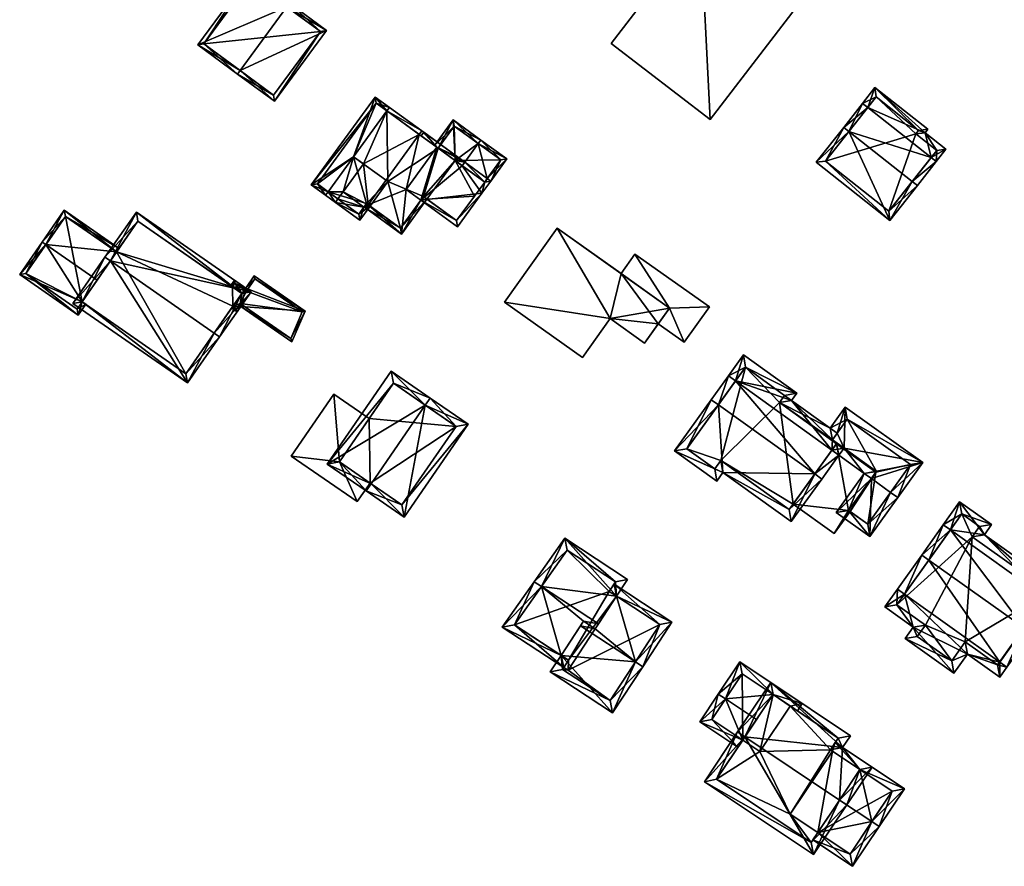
# Model space of a CAD drawing. Header units: inches. Extents: x 2685601 to 2690022, y 1235992 to 1239010.
# Tile 269 of 390: x 2689044 to 2689157, y 1237306 to 1237403. Entities that reach past the tile are written whole.
import ezdxf

# ---------------------------------------------------------------- set-up
doc = ezdxf.new("R2010")
doc.units = ezdxf.units.IN
doc.header["$MEASUREMENT"] = 0
doc.layers.add('Gebaeude Einzelhaus', color=10, linetype='Continuous')

msp = doc.modelspace()

# ---------------------------------------------------------------- meshes
at = {"layer": 'Gebaeude Einzelhaus'}
mesh = msp.add_polyface(dxfattribs=at)
corners = [(2689123.219, 1237391.219, 450.597), (2689122.115, 1237413.254, 450.597), (2689111.88, 1237399.93, 450.597), (2689133.455, 1237404.543, 450.597), (2689111.88, 1237399.93, 438.66), (2689122.115, 1237413.254, 438.66), (2689123.219, 1237391.219, 438.66), (2689133.455, 1237404.543, 438.66)]
mesh.append_faces([[corners[k] for k in face] for face in [(3, 1, 0), (0, 1, 2)]], dxfattribs={"color": 13})
mesh.append_faces([[corners[k] for k in face] for face in [(6, 5, 7), (6, 4, 5), (1, 3, 5), (5, 3, 7), (3, 0, 7), (7, 0, 6), (0, 2, 6), (6, 2, 4), (2, 1, 4), (4, 1, 5)]], dxfattribs={"color": 41})
mesh = msp.add_polyface(dxfattribs=at)
corners = [(2689074.751, 1237404.122, 448.503), (2689070.495, 1237407.866, 445.47), (2689064.538, 1237399.753, 445.47), (2689075.046, 1237404.524, 448.503), (2689069.386, 1237396.813, 448.503), (2689069.09, 1237396.41, 448.503), (2689073.328, 1237393.299, 445.47), (2689079.284, 1237401.413, 445.47), (2689065.236, 1237399.86, 445.738), (2689070.603, 1237407.168, 445.739), (2689073.22, 1237393.998, 445.759), (2689078.585, 1237401.305, 445.758), (2689078.585, 1237401.305, 436.572), (2689070.603, 1237407.168, 436.572), (2689065.236, 1237399.86, 436.572), (2689073.22, 1237393.998, 436.572)]
mesh.append_faces([[corners[k] for k in face] for face in [(0, 9, 3), (11, 0, 3), (7, 11, 3), (6, 10, 11), (6, 11, 7), (4, 10, 5), (8, 4, 5), (5, 10, 6), (2, 8, 5), (9, 8, 1), (3, 9, 1), (1, 8, 2), (4, 7, 0), (0, 7, 3), (5, 6, 4), (4, 6, 7), (0, 2, 4), (4, 2, 5), (3, 1, 0), (0, 1, 2)]], dxfattribs={"color": 13})
mesh.append_faces([[corners[k] for k in face] for face in [(12, 15, 14), (12, 14, 13), (11, 15, 12), (10, 15, 11), (14, 15, 4), (4, 15, 10), (8, 14, 4), (13, 14, 8), (9, 13, 8), (12, 13, 0), (0, 13, 9), (11, 12, 0)]], dxfattribs={"color": 41})
mesh = msp.add_polyface(dxfattribs=at)
corners = [(2689146.374, 1237384.119, 452.612), (2689143.813, 1237379.656, 448.06), (2689146.963, 1237383.655, 452.612), (2689139.105, 1237389.845, 452.612), (2689135.365, 1237386.31, 448.06), (2689138.515, 1237390.309, 452.612), (2689140.673, 1237393.049, 449.34), (2689148.531, 1237386.859, 449.34), (2689141.263, 1237392.585, 449.34), (2689149.12, 1237386.395, 449.34), (2689150.228, 1237387.8, 448.345), (2689147.835, 1237389.685, 448.345), (2689142.098, 1237394.858, 448.06), (2689148.153, 1237390.088, 448.06), (2689136.419, 1237386.435, 448.731), (2689143.688, 1237380.71, 448.731), (2689149.174, 1237387.675, 448.762), (2689147.099, 1237389.963, 448.477), (2689146.781, 1237389.56, 448.762), (2689142.223, 1237393.804, 448.477), (2689143.688, 1237380.71, 440.2), (2689149.174, 1237387.675, 440.2), (2689146.781, 1237389.56, 440.2), (2689147.099, 1237389.963, 440.2), (2689142.223, 1237393.804, 440.2), (2689136.419, 1237386.435, 440.2)]
mesh.append_faces([[corners[k] for k in face] for face in [(3, 14, 5), (8, 3, 5), (19, 8, 6), (6, 8, 5), (17, 19, 12), (12, 19, 6), (13, 17, 12), (18, 17, 11), (16, 18, 11), (11, 17, 13), (10, 16, 11), (7, 16, 9), (0, 7, 9), (9, 16, 10), (2, 15, 0), (2, 0, 9), (14, 15, 1), (1, 15, 2), (5, 14, 4), (4, 14, 1), (8, 12, 6), (7, 11, 8), (8, 11, 12), (12, 11, 13), (9, 10, 7), (7, 10, 11), (7, 0, 9), (9, 0, 2), (6, 3, 8), (8, 3, 7), (7, 3, 0), (6, 5, 3), (4, 3, 5), (4, 1, 3), (3, 1, 0), (0, 1, 2)]], dxfattribs={"color": 13})
mesh.append_faces([[corners[k] for k in face] for face in [(23, 22, 24), (24, 22, 25), (25, 22, 20), (20, 22, 21), (15, 14, 20), (20, 14, 25), (8, 14, 3), (8, 25, 14), (8, 24, 25), (8, 19, 24), (19, 17, 24), (24, 17, 23), (17, 22, 23), (17, 18, 22), (18, 16, 22), (22, 16, 21), (7, 21, 16), (7, 20, 21), (7, 15, 20), (7, 0, 15)]], dxfattribs={"color": 41})
mesh = msp.add_polyface(dxfattribs=at)
corners = [(2689079.483, 1237382.933, 444.949), (2689080.31, 1237381.714, 446.065), (2689080.604, 1237382.118, 446.065), (2689079.189, 1237382.528, 444.949), (2689081.186, 1237382.92, 446.065), (2689082.395, 1237386.94, 444.949), (2689083.516, 1237386.125, 446.065), (2689083.577, 1237381.182, 445.11), (2689083.105, 1237379.683, 444.949), (2689084.274, 1237381.292, 444.949), (2689083.87, 1237381.586, 445.11), (2689082.995, 1237380.381, 445.11), (2689086.207, 1237392.185, 444.949), (2689084.071, 1237381.44, 448.645), (2689089.919, 1237389.488, 448.645), (2689083.577, 1237381.182, 448.445), (2689083.778, 1237381.036, 448.645), (2689090.213, 1237389.893, 448.645), (2689086.501, 1237392.59, 444.949), (2689090.092, 1237381.984, 445.315), (2689087.865, 1237378.068, 444.949), (2689090.791, 1237382.094, 444.949), (2689088.428, 1237383.193, 446.82), (2689090.386, 1237382.388, 445.315), (2689091.937, 1237388.022, 446.82), (2689094.3, 1237386.923, 444.949), (2689094.006, 1237386.518, 444.949), (2689083.87, 1237381.586, 448.445), (2689087.755, 1237378.766, 445.314), (2689077.551, 1237383.719, 444.238), (2689084.863, 1237393.78, 444.238), (2689078.25, 1237383.829, 444.414), (2689084.974, 1237393.081, 444.414), (2689090.092, 1237381.984, 445.928), (2689094.303, 1237378.924, 443.669), (2689097.095, 1237382.767, 443.669), (2689097.407, 1237384.048, 443.886), (2689098.105, 1237384.158, 443.669), (2689094.831, 1237385.919, 445.268), (2689097.7, 1237384.452, 443.886), (2689095.125, 1237386.323, 445.268), (2689090.416, 1237389.744, 447.793), (2689090.123, 1237389.34, 447.793), (2689094.193, 1237379.623, 443.886), (2689090.386, 1237382.388, 445.928), (2689082.995, 1237380.381, 436.939), (2689079.483, 1237382.933, 436.939), (2689083.87, 1237381.586, 436.939), (2689084.274, 1237381.292, 436.939), (2689082.395, 1237386.94, 436.939), (2689086.311, 1237384.095, 436.939), (2689092.067, 1237387.927, 443.873), (2689086.207, 1237392.185, 436.939), (2689092.067, 1237387.927, 436.939), (2689094.006, 1237386.518, 444.852), (2689087.755, 1237378.766, 436.939), (2689090.386, 1237382.388, 436.939), (2689090.791, 1237382.094, 436.939), (2689094.006, 1237386.518, 436.939), (2689084.974, 1237393.081, 436.939), (2689078.25, 1237383.829, 436.939), (2689094.193, 1237379.623, 436.939), (2689096.234, 1237382.433, 436.939), (2689097.406, 1237384.048, 436.939)]
mesh.append_faces([[corners[k] for k in face] for face in [(35, 36, 37), (37, 36, 39), (35, 43, 36), (43, 33, 44), (35, 34, 43), (43, 34, 33), (41, 24, 42), (41, 40, 24), (24, 40, 38), (33, 24, 22), (24, 41, 42), (24, 40, 41), (33, 38, 24), (24, 38, 40), (36, 37, 39), (33, 35, 38), (38, 35, 36), (36, 35, 37), (33, 34, 35), (32, 31, 29), (30, 32, 29), (18, 32, 30), (12, 32, 18), (29, 31, 3), (3, 31, 0), (30, 12, 18), (30, 5, 12), (30, 29, 5), (5, 29, 0), (0, 29, 3), (17, 24, 14), (17, 25, 24), (24, 25, 26), (21, 19, 23), (16, 28, 20), (20, 28, 21), (21, 28, 19), (16, 13, 28), (15, 13, 16), (15, 27, 13), (18, 17, 12), (12, 17, 14), (14, 24, 17), (17, 24, 25), (25, 24, 26), (13, 22, 14), (14, 22, 24), (19, 21, 23), (16, 20, 13), (13, 20, 22), (22, 20, 19), (19, 20, 21), (12, 17, 18), (12, 14, 17), (13, 15, 16), (13, 4, 15), (12, 6, 14), (14, 6, 13), (13, 6, 4), (12, 5, 6), (9, 7, 10), (1, 11, 8), (8, 11, 9), (9, 11, 7), (1, 2, 11), (3, 0, 1), (1, 0, 2), (1, 7, 2), (2, 7, 4), (7, 9, 10), (1, 8, 7), (7, 8, 9), (0, 4, 5), (5, 4, 6), (0, 2, 4), (3, 1, 0), (0, 1, 2)]], dxfattribs={"color": 13})
mesh.append_faces([[corners[k] for k in face] for face in [(62, 58, 63), (62, 57, 58), (62, 61, 57), (38, 26, 24), (38, 54, 26), (62, 43, 61), (62, 36, 43), (62, 63, 36), (43, 57, 61), (44, 21, 43), (43, 21, 57), (44, 23, 21), (33, 23, 44), (33, 19, 23), (33, 22, 19), (49, 59, 52), (46, 60, 49), (49, 60, 59), (0, 31, 46), (46, 31, 60), (31, 32, 60), (60, 32, 59), (32, 52, 59), (32, 12, 52), (53, 50, 52), (52, 50, 49), (50, 55, 48), (57, 56, 58), (58, 56, 53), (53, 56, 50), (50, 56, 55), (23, 56, 21), (21, 56, 57), (19, 56, 23), (19, 55, 56), (19, 28, 55), (27, 9, 13), (13, 9, 28), (28, 9, 55), (55, 9, 48), (27, 10, 9), (15, 10, 27), (15, 7, 10), (4, 7, 15), (51, 26, 54), (51, 24, 26), (51, 14, 24), (51, 12, 14), (53, 52, 51), (51, 52, 12), (48, 47, 50), (50, 47, 49), (49, 47, 46), (46, 47, 45), (10, 47, 9), (9, 47, 48), (7, 47, 10), (7, 45, 47), (7, 11, 45), (2, 0, 11), (11, 0, 45), (45, 0, 46)]], dxfattribs={"color": 41})
mesh = msp.add_polyface(dxfattribs=at)
corners = [(2689092.067, 1237387.927, 443.873), (2689093.796, 1237391.158, 443.669), (2689091.663, 1237388.221, 443.669), (2689094.006, 1237386.518, 444.852), (2689096.671, 1237388.45, 445.268), (2689096.965, 1237388.855, 445.268), (2689095.125, 1237386.323, 445.268), (2689094.831, 1237385.919, 445.268), (2689097.407, 1237384.048, 443.886), (2689097.7, 1237384.452, 443.886), (2689099.945, 1237386.69, 443.669), (2689098.105, 1237384.158, 443.669), (2689093.906, 1237390.459, 443.873), (2689099.246, 1237386.58, 443.886), (2689099.246, 1237386.58, 436.939), (2689093.906, 1237390.459, 436.939), (2689092.067, 1237387.927, 436.939), (2689097.406, 1237384.048, 436.939), (2689094.006, 1237386.518, 436.939)]
mesh.append_faces([[corners[k] for k in face] for face in [(13, 11, 9), (13, 10, 11), (4, 5, 13), (13, 5, 10), (5, 12, 1), (1, 12, 2), (2, 12, 0), (5, 4, 12), (4, 10, 5), (6, 9, 4), (4, 9, 10), (10, 9, 11), (7, 8, 6), (6, 8, 9), (4, 3, 6), (6, 3, 7), (5, 1, 4), (4, 1, 3), (3, 1, 0), (0, 1, 2)]], dxfattribs={"color": 13})
mesh.append_faces([[corners[k] for k in face] for face in [(15, 18, 16), (15, 14, 18), (18, 14, 17), (14, 9, 17), (17, 9, 8), (14, 13, 9), (15, 16, 12), (12, 16, 0), (12, 14, 15), (4, 13, 12), (12, 13, 14)]], dxfattribs={"color": 41})
mesh = msp.add_polyface(dxfattribs=at)
corners = [(2689047.143, 1237376.888, 443.69), (2689046.731, 1237377.174, 443.69), (2689044.153, 1237373.46, 441.984), (2689051.294, 1237370.338, 442.554), (2689050.861, 1237368.799, 441.984), (2689051.313, 1237370.325, 442.554), (2689051.723, 1237370.04, 442.554), (2689053.011, 1237372.81, 443.69), (2689055.254, 1237376.039, 442.344), (2689055.539, 1237376.448, 442.174), (2689049.259, 1237380.81, 442.174), (2689044.849, 1237373.585, 442.173), (2689050.736, 1237369.495, 442.173), (2689049.384, 1237380.114, 442.345), (2689050.736, 1237369.495, 434.011), (2689051.313, 1237370.325, 434.011), (2689049.384, 1237380.114, 434.011), (2689055.254, 1237376.038, 434.011), (2689044.849, 1237373.585, 434.011), (2689051.294, 1237370.338, 434.011)]
mesh.append_faces([[corners[k] for k in face] for face in [(13, 9, 8), (13, 10, 9), (13, 1, 10), (13, 0, 1), (4, 12, 6), (6, 12, 5), (0, 11, 1), (1, 11, 2), (2, 11, 4), (4, 11, 12), (8, 0, 7), (8, 10, 0), (0, 10, 1), (8, 9, 10), (0, 3, 7), (3, 4, 5), (5, 4, 6), (0, 2, 3), (3, 2, 4), (0, 1, 2)]], dxfattribs={"color": 13})
mesh.append_faces([[corners[k] for k in face] for face in [(17, 19, 16), (16, 19, 18), (18, 19, 14), (14, 19, 15), (12, 11, 14), (14, 11, 18), (0, 18, 11), (0, 16, 18), (0, 13, 16), (16, 8, 17), (16, 13, 8), (12, 15, 5), (12, 14, 15)]], dxfattribs={"color": 41})
mesh = msp.add_polyface(dxfattribs=at)
corners = [(2689054.534, 1237375.001, 447.198), (2689057.513, 1237380.603, 444.829), (2689053.918, 1237375.429, 447.198), (2689070.643, 1237371.48, 444.829), (2689066.432, 1237366.734, 447.198), (2689067.048, 1237366.306, 447.198), (2689050.25, 1237370.15, 444.829), (2689063.38, 1237361.028, 444.829), (2689057.7, 1237379.559, 445.111), (2689069.599, 1237371.293, 445.111), (2689051.294, 1237370.338, 445.106), (2689063.193, 1237362.071, 445.105), (2689068.52, 1237372.043, 442.086), (2689057.7, 1237379.559, 434.011), (2689069.599, 1237371.293, 442.086), (2689068.52, 1237372.043, 434.011), (2689055.254, 1237376.039, 442.344), (2689053.011, 1237372.81, 443.69), (2689055.254, 1237376.038, 434.011), (2689051.294, 1237370.338, 442.554), (2689051.313, 1237370.325, 442.554), (2689063.193, 1237362.071, 434.011), (2689051.313, 1237370.325, 434.011), (2689068.574, 1237369.817, 442.705), (2689068.574, 1237369.817, 434.011), (2689069.599, 1237371.293, 434.011), (2689051.294, 1237370.338, 434.011)]
mesh.append_faces([[corners[k] for k in face] for face in [(11, 4, 5), (5, 4, 9), (5, 9, 3), (10, 11, 7), (7, 11, 5), (6, 10, 7), (0, 10, 2), (8, 0, 2), (2, 10, 6), (9, 8, 1), (3, 9, 1), (1, 8, 2), (0, 7, 4), (4, 7, 5), (2, 6, 0), (0, 6, 7), (3, 4, 5), (3, 0, 4), (3, 1, 0), (0, 1, 2)]], dxfattribs={"color": 13})
mesh.append_faces([[corners[k] for k in face] for face in [(15, 18, 13), (18, 22, 26), (18, 21, 22), (15, 24, 18), (18, 24, 21), (15, 25, 24), (9, 23, 14), (23, 21, 24), (23, 11, 21), (9, 4, 23), (23, 4, 11), (21, 20, 22), (20, 10, 19), (21, 11, 20), (20, 11, 10), (10, 17, 19), (16, 13, 18), (16, 8, 13), (10, 0, 17), (17, 0, 16), (16, 0, 8), (13, 12, 15), (12, 9, 14), (13, 8, 12), (12, 8, 9)]], dxfattribs={"color": 41})
mesh = msp.add_polyface(dxfattribs=at)
corners = [(2689111.755, 1237368.406, 447.917), (2689099.688, 1237370.281, 447.917), (2689108.594, 1237363.955, 447.917), (2689105.705, 1237378.755, 447.917), (2689118.576, 1237369.614, 447.917), (2689115.719, 1237365.591, 447.917), (2689118.576, 1237369.614, 445.074), (2689120.256, 1237365.688, 445.074), (2689123.131, 1237369.736, 445.074), (2689117.286, 1237367.798, 445.074), (2689114.614, 1237375.785, 445.074), (2689113.029, 1237373.554, 445.074), (2689099.688, 1237370.281, 438.329), (2689105.705, 1237378.755, 438.329), (2689108.594, 1237363.955, 438.329), (2689111.755, 1237368.406, 438.329), (2689115.719, 1237365.591, 438.329), (2689117.286, 1237367.798, 438.329), (2689113.029, 1237373.554, 438.329), (2689118.576, 1237369.614, 438.329), (2689123.131, 1237369.736, 438.329), (2689120.256, 1237365.688, 438.329), (2689114.614, 1237375.785, 438.329)]
mesh.append_faces([[corners[k] for k in face] for face in [(6, 10, 11), (6, 8, 10), (9, 7, 6), (6, 7, 8), (3, 0, 4), (4, 0, 5), (3, 1, 0), (0, 1, 2)]], dxfattribs={"color": 13})
mesh.append_faces([[corners[k] for k in face] for face in [(21, 19, 20), (20, 19, 22), (22, 19, 18), (21, 17, 19), (7, 9, 21), (21, 9, 17), (11, 10, 18), (18, 10, 22), (10, 8, 22), (22, 8, 20), (8, 7, 20), (20, 7, 21), (15, 17, 16), (15, 18, 17), (17, 18, 19), (15, 13, 18), (15, 12, 13), (15, 14, 12), (13, 11, 18), (11, 4, 6), (13, 3, 11), (11, 3, 4), (4, 9, 6), (9, 16, 17), (4, 5, 9), (9, 5, 16), (5, 0, 16), (16, 0, 15), (0, 2, 15), (15, 2, 14), (2, 1, 14), (14, 1, 12), (1, 3, 12), (12, 3, 13)]], dxfattribs={"color": 41})
mesh = msp.add_polyface(dxfattribs=at)
corners = [(2689076.83, 1237369.249, 441.243), (2689069.464, 1237369.784, 442.539), (2689075.305, 1237365.725, 442.539), (2689070.05, 1237371.891, 441.828), (2689069.599, 1237371.293, 442.086), (2689068.574, 1237369.817, 442.705), (2689069.048, 1237369.184, 442.791), (2689071.019, 1237373.286, 441.243), (2689068.52, 1237372.043, 442.086), (2689068.743, 1237372.8, 441.828), (2689068.316, 1237372.185, 442.086), (2689068.432, 1237369.612, 442.791), (2689071.081, 1237372.939, 441.329), (2689070.113, 1237371.544, 441.914), (2689068.805, 1237372.453, 441.914), (2689075.196, 1237366.105, 442.453), (2689076.519, 1237369.16, 441.329), (2689068.985, 1237369.531, 442.705), (2689069.401, 1237370.131, 442.453), (2689070.113, 1237371.544, 434.011), (2689071.081, 1237372.939, 434.011), (2689068.805, 1237372.453, 434.011), (2689068.52, 1237372.043, 434.011), (2689068.574, 1237369.817, 434.011), (2689068.985, 1237369.531, 434.011), (2689069.401, 1237370.131, 434.011), (2689075.196, 1237366.105, 434.011), (2689076.519, 1237369.16, 434.011), (2689069.599, 1237371.293, 434.011)]
mesh.append_faces([[corners[k] for k in face] for face in [(9, 14, 10), (10, 14, 8), (17, 11, 5), (17, 6, 11), (15, 1, 18), (18, 1, 17), (17, 1, 6), (15, 2, 1), (12, 0, 16), (16, 0, 15), (15, 0, 2), (12, 7, 0), (9, 3, 14), (14, 3, 13), (13, 3, 12), (12, 3, 7), (6, 5, 11), (8, 9, 10), (4, 3, 8), (8, 3, 9), (3, 0, 7), (6, 1, 5), (5, 1, 4), (4, 1, 3), (3, 1, 0), (0, 1, 2)]], dxfattribs={"color": 13})
mesh.append_faces([[corners[k] for k in face] for face in [(19, 28, 21), (21, 28, 22), (19, 25, 28), (28, 25, 23), (23, 25, 24), (19, 27, 25), (25, 27, 26), (19, 20, 27), (12, 16, 20), (20, 16, 27), (16, 26, 27), (16, 15, 26), (15, 18, 26), (26, 18, 25), (18, 24, 25), (18, 17, 24), (24, 17, 23), (23, 17, 5), (21, 22, 14), (14, 22, 8), (14, 13, 21), (21, 13, 19), (13, 12, 19), (19, 12, 20)]], dxfattribs={"color": 41})
mesh = msp.add_polyface(dxfattribs=at)
corners = [(2689137.164, 1237353.331, 447.49), (2689137.976, 1237352.748, 447.49), (2689138.559, 1237353.559, 447.104), (2689137.226, 1237354.516, 447.105), (2689136.95, 1237355.846, 446.75), (2689137.762, 1237355.262, 446.749), (2689132.544, 1237359.01, 446.749), (2689126.127, 1237361.257, 447.49), (2689133.144, 1237359.846, 446.353), (2689127.035, 1237364.234, 446.353), (2689125.315, 1237361.84, 447.49), (2689123.354, 1237359.109, 450.477), (2689124.166, 1237358.526, 450.477), (2689135.202, 1237350.6, 450.477), (2689136.015, 1237350.016, 450.477), (2689124.694, 1237350.759, 446.44), (2689119.16, 1237353.269, 445.642), (2689124, 1237349.794, 445.642), (2689132.514, 1237345.141, 446.44), (2689120.555, 1237353.498, 446.314), (2689123.771, 1237351.189, 446.313), (2689124.465, 1237352.154, 447.112), (2689132.285, 1237346.538, 447.113), (2689137.699, 1237354.076, 447.136), (2689131.149, 1237358.781, 447.135), (2689131.74, 1237359.605, 446.744), (2689127.264, 1237362.839, 446.738), (2689137.682, 1237354.052, 445.62), (2689137.699, 1237354.076, 439.93), (2689132.72, 1237347.144, 445.62), (2689132.285, 1237346.538, 439.93), (2689132.72, 1237347.144, 439.93), (2689137.682, 1237354.052, 439.93), (2689131.149, 1237358.781, 439.93), (2689131.74, 1237359.605, 439.93), (2689127.264, 1237362.839, 439.93), (2689120.555, 1237353.498, 439.93), (2689123.771, 1237351.189, 439.93), (2689124.465, 1237352.154, 439.93)]
mesh.append_faces([[corners[k] for k in face] for face in [(8, 26, 9), (9, 26, 10), (10, 26, 7), (6, 25, 8), (8, 25, 26), (4, 24, 6), (6, 24, 25), (23, 1, 0), (23, 2, 1), (5, 3, 4), (4, 3, 24), (24, 3, 23), (23, 3, 2), (14, 13, 1), (1, 13, 0), (15, 22, 18), (18, 22, 14), (14, 22, 13), (15, 21, 22), (16, 20, 17), (17, 20, 15), (15, 20, 21), (11, 19, 16), (16, 19, 20), (11, 12, 19), (10, 12, 11), (10, 7, 12), (13, 18, 14), (12, 15, 13), (13, 15, 18), (11, 16, 12), (12, 16, 15), (15, 16, 17), (7, 13, 0), (0, 13, 1), (1, 13, 14), (10, 12, 7), (7, 12, 13), (10, 11, 12), (7, 9, 10), (7, 8, 9), (0, 6, 7), (7, 6, 8), (0, 3, 6), (6, 3, 4), (4, 3, 5), (0, 2, 3), (0, 1, 2)]], dxfattribs={"color": 13})
mesh.append_faces([[corners[k] for k in face] for face in [(33, 35, 34), (33, 38, 35), (35, 38, 36), (36, 38, 37), (33, 31, 38), (38, 31, 30), (33, 32, 31), (33, 28, 32), (22, 21, 30), (30, 21, 38), (21, 20, 38), (38, 20, 37), (20, 36, 37), (20, 19, 36), (7, 19, 12), (7, 36, 19), (7, 35, 36), (7, 26, 35), (26, 34, 35), (26, 25, 34), (25, 33, 34), (25, 24, 33), (28, 24, 23), (28, 33, 24), (28, 27, 32), (29, 30, 31), (29, 22, 30), (29, 13, 22), (27, 0, 29), (29, 0, 13), (28, 23, 27), (27, 23, 0)]], dxfattribs={"color": 41})
mesh = msp.add_polyface(dxfattribs=at)
corners = [(2689090.602, 1237358.477, 447.968), (2689086.709, 1237362.378, 445.693), (2689079.369, 1237351.736, 445.693), (2689091.17, 1237359.3, 447.968), (2689084.397, 1237349.482, 447.968), (2689083.83, 1237348.659, 447.968), (2689095.518, 1237356.301, 445.693), (2689088.176, 1237345.66, 445.693), (2689086.964, 1237360.986, 446.113), (2689094.126, 1237356.046, 446.124), (2689080.76, 1237351.991, 446.113), (2689087.921, 1237347.051, 446.124), (2689094.126, 1237356.046, 436.182), (2689086.964, 1237360.986, 436.182), (2689084.187, 1237356.959, 443.523), (2689084.187, 1237356.959, 436.182), (2689080.76, 1237351.991, 443.523), (2689084.274, 1237349.567, 443.523), (2689087.921, 1237347.051, 436.181), (2689084.274, 1237349.567, 436.181), (2689080.76, 1237351.991, 436.181)]
mesh.append_faces([[corners[k] for k in face] for face in [(6, 11, 9), (7, 11, 6), (4, 11, 5), (10, 4, 5), (5, 11, 7), (8, 10, 2), (2, 10, 5), (1, 8, 2), (0, 8, 3), (9, 0, 3), (6, 9, 3), (3, 8, 1), (7, 4, 5), (7, 0, 4), (7, 6, 0), (0, 6, 3), (0, 2, 4), (4, 2, 5), (3, 1, 0), (0, 1, 2)]], dxfattribs={"color": 13})
mesh.append_faces([[corners[k] for k in face] for face in [(12, 15, 13), (12, 19, 15), (15, 19, 20), (12, 18, 19), (9, 11, 12), (12, 11, 18), (18, 17, 19), (17, 10, 16), (17, 4, 10), (18, 11, 17), (17, 11, 4), (10, 14, 16), (14, 13, 15), (10, 8, 14), (14, 8, 13), (8, 12, 13), (0, 9, 8), (8, 9, 12)]], dxfattribs={"color": 41})
mesh = msp.add_polyface(dxfattribs=at)
corners = [(2689080.76, 1237351.991, 443.523), (2689075.249, 1237352.644, 443.523), (2689082.803, 1237347.434, 443.523), (2689080.146, 1237359.746, 443.523), (2689084.274, 1237349.567, 443.523), (2689084.187, 1237356.959, 443.523), (2689075.249, 1237352.644, 436.181), (2689080.146, 1237359.746, 436.182), (2689082.803, 1237347.434, 436.181), (2689084.274, 1237349.567, 436.181), (2689084.187, 1237356.959, 436.182), (2689080.76, 1237351.991, 436.181)]
mesh.append_faces([[corners[k] for k in face] for face in [(3, 0, 5), (0, 2, 4), (3, 1, 0), (0, 1, 2)]], dxfattribs={"color": 13})
mesh.append_faces([[corners[k] for k in face] for face in [(7, 11, 6), (6, 11, 8), (8, 11, 9), (7, 10, 11), (7, 5, 10), (7, 3, 5), (8, 9, 2), (2, 9, 4), (2, 1, 8), (8, 1, 6), (1, 3, 6), (6, 3, 7)]], dxfattribs={"color": 41})
mesh = msp.add_polyface(dxfattribs=at)
corners = [(2689143.895, 1237348.496, 447.49), (2689141.504, 1237343.453, 445.642), (2689144.708, 1237347.913, 447.49), (2689141.686, 1237350.082, 447.49), (2689137.671, 1237346.205, 445.642), (2689140.874, 1237350.665, 447.49), (2689138.559, 1237353.559, 447.104), (2689137.976, 1237352.748, 447.49), (2689147.569, 1237351.898, 445.597), (2689138.694, 1237358.273, 445.598), (2689137.762, 1237355.262, 446.749), (2689136.95, 1237355.846, 446.75), (2689137.226, 1237354.516, 447.105), (2689139.066, 1237346.434, 445.978), (2689141.275, 1237344.848, 445.978), (2689146.174, 1237351.669, 445.983), (2689138.923, 1237356.878, 445.983), (2689142.269, 1237350.894, 447.104), (2689141.275, 1237344.848, 439.93), (2689146.174, 1237351.669, 439.93), (2689138.923, 1237356.878, 439.93), (2689137.226, 1237354.516, 439.93), (2689142.269, 1237350.894, 439.93), (2689142.205, 1237350.804, 445.641), (2689139.066, 1237346.434, 445.641), (2689142.205, 1237350.804, 439.93), (2689139.241, 1237346.308, 445.642), (2689139.241, 1237346.308, 439.93), (2689139.066, 1237346.434, 439.93)]
mesh.append_faces([[corners[k] for k in face] for face in [(6, 5, 7), (6, 17, 5), (5, 17, 3), (9, 16, 11), (11, 16, 10), (15, 2, 0), (9, 8, 16), (16, 8, 15), (15, 8, 2), (1, 14, 2), (2, 14, 0), (4, 13, 1), (1, 13, 14), (4, 5, 13), (13, 5, 3), (6, 10, 12), (6, 9, 10), (10, 9, 11), (6, 8, 9), (8, 0, 2), (8, 3, 0), (6, 5, 8), (8, 5, 3), (6, 7, 5), (4, 3, 5), (4, 1, 3), (3, 1, 0), (0, 1, 2)]], dxfattribs={"color": 13})
mesh.append_faces([[corners[k] for k in face] for face in [(19, 22, 20), (20, 22, 21), (19, 25, 22), (25, 27, 28), (19, 18, 25), (25, 18, 27), (18, 26, 27), (26, 13, 24), (18, 14, 26), (26, 14, 13), (23, 22, 25), (23, 17, 22), (13, 3, 24), (24, 3, 23), (23, 3, 17), (21, 6, 12), (21, 22, 6), (6, 22, 17), (20, 21, 16), (16, 21, 10), (10, 21, 12), (16, 15, 20), (20, 15, 19), (15, 0, 19), (19, 0, 18), (18, 0, 14)]], dxfattribs={"color": 41})
mesh = msp.add_polyface(dxfattribs=at)
corners = [(2689139.066, 1237346.434, 445.641), (2689137.682, 1237354.052, 445.62), (2689132.72, 1237347.144, 445.62), (2689142.205, 1237350.804, 445.641), (2689137.418, 1237343.77, 445.642), (2689139.241, 1237346.308, 445.642), (2689142.205, 1237350.804, 439.93), (2689137.682, 1237354.052, 439.93), (2689137.418, 1237343.77, 439.93), (2689132.72, 1237347.144, 439.93), (2689139.241, 1237346.308, 439.93), (2689139.066, 1237346.434, 439.93)]
mesh.append_faces([[corners[k] for k in face] for face in [(0, 4, 5), (0, 2, 4), (3, 1, 0), (0, 1, 2)]], dxfattribs={"color": 13})
mesh.append_faces([[corners[k] for k in face] for face in [(7, 11, 9), (9, 11, 8), (8, 11, 10), (7, 6, 11), (4, 10, 5), (4, 8, 10), (8, 2, 9), (8, 4, 2), (6, 1, 3), (6, 7, 1)]], dxfattribs={"color": 41})
mesh = msp.add_polyface(dxfattribs=at)
corners = [(2689149.915, 1237344.771, 447.3), (2689147.453, 1237341.311, 450.714), (2689148.267, 1237340.732, 450.714), (2689150.73, 1237344.191, 447.3), (2689159.169, 1237332.973, 450.714), (2689161.631, 1237336.431, 447.3), (2689159.984, 1237332.393, 450.714), (2689162.446, 1237335.851, 447.3), (2689163.491, 1237337.321, 446.457), (2689154.624, 1237343.633, 446.457), (2689151.795, 1237347.413, 445.783), (2689155.458, 1237344.805, 445.783), (2689144.666, 1237337.398, 447.3), (2689145.481, 1237336.818, 447.3), (2689156.383, 1237329.059, 447.3), (2689157.198, 1237328.479, 447.3), (2689143.228, 1237335.375, 446.437), (2689146.483, 1237333.058, 446.437), (2689151.126, 1237327.783, 445.878), (2689145.553, 1237331.75, 445.878), (2689152.681, 1237329.968, 446.812), (2689156.383, 1237327.334, 446.812), (2689162.098, 1237337.086, 446.924), (2689154.064, 1237344.57, 446.252), (2689153.23, 1237343.398, 446.924), (2689152.03, 1237346.018, 446.251), (2689144.621, 1237335.61, 446.784), (2689146.946, 1237331.985, 446.226), (2689147.876, 1237333.293, 446.785), (2689150.891, 1237329.178, 446.226), (2689156.148, 1237328.729, 447.159), (2689152.446, 1237331.363, 447.159), (2689156.148, 1237328.729, 440.49), (2689162.098, 1237337.086, 440.49), (2689153.23, 1237343.398, 440.49), (2689154.064, 1237344.57, 440.49), (2689152.03, 1237346.018, 440.49), (2689144.621, 1237335.61, 440.49), (2689147.876, 1237333.293, 440.49), (2689146.946, 1237331.985, 440.49), (2689150.891, 1237329.178, 440.49), (2689152.446, 1237331.363, 440.49)]
mesh.append_faces([[corners[k] for k in face] for face in [(6, 4, 5), (14, 4, 15), (30, 14, 15), (15, 4, 6), (21, 30, 15), (31, 30, 20), (29, 31, 20), (20, 30, 21), (18, 29, 20), (27, 29, 19), (19, 29, 18), (28, 27, 17), (26, 28, 17), (17, 27, 19), (16, 26, 17), (13, 26, 12), (12, 26, 16), (2, 13, 1), (3, 2, 1), (1, 13, 12), (25, 3, 0), (0, 3, 1), (10, 25, 0), (23, 25, 11), (11, 25, 10), (24, 23, 9), (22, 24, 9), (9, 23, 11), (8, 22, 9), (5, 22, 7), (6, 5, 7), (7, 22, 8), (14, 21, 15), (13, 20, 14), (14, 20, 21), (13, 17, 20), (20, 17, 18), (18, 17, 19), (12, 16, 13), (13, 16, 17), (4, 15, 6), (2, 14, 4), (4, 14, 15), (1, 13, 2), (2, 13, 14), (1, 12, 13), (3, 10, 0), (5, 9, 3), (3, 9, 10), (10, 9, 11), (5, 8, 9), (5, 7, 8), (5, 6, 7), (3, 4, 5), (5, 4, 6), (0, 2, 3), (3, 2, 4), (0, 1, 2)]], dxfattribs={"color": 13})
mesh.append_faces([[corners[k] for k in face] for face in [(41, 33, 32), (41, 34, 33), (34, 36, 35), (34, 37, 36), (39, 38, 40), (40, 38, 41), (41, 38, 34), (34, 38, 37), (30, 31, 32), (32, 31, 41), (31, 29, 41), (41, 29, 40), (29, 27, 40), (40, 27, 39), (27, 38, 39), (27, 28, 38), (28, 26, 38), (38, 26, 37), (3, 13, 2), (3, 37, 13), (13, 37, 26), (3, 36, 37), (3, 25, 36), (25, 35, 36), (25, 23, 35), (23, 34, 35), (23, 24, 34), (24, 22, 34), (34, 22, 33), (32, 14, 30), (22, 5, 33), (33, 5, 32), (32, 5, 14), (14, 5, 4)]], dxfattribs={"color": 41})
mesh = msp.add_polyface(dxfattribs=at)
corners = [(2689103.913, 1237337.698, 450.149), (2689106.571, 1237343.231, 447.02), (2689103.076, 1237338.246, 450.149), (2689112.505, 1237336.588, 448.206), (2689113.769, 1237338.518, 447.02), (2689110.435, 1237333.428, 450.149), (2689106.16, 1237329.823, 447.512), (2689099.424, 1237333.038, 447.02), (2689106.449, 1237328.439, 447.02), (2689106.996, 1237329.275, 447.512), (2689108.713, 1237333.721, 449.805), (2689110.052, 1237332.844, 449.805), (2689112.384, 1237338.229, 447.534), (2689111.669, 1237337.136, 448.206), (2689106.834, 1237341.864, 447.534), (2689100.835, 1237333.309, 447.512), (2689106.16, 1237329.823, 448.148), (2689104.916, 1237327.924, 447.02), (2689112.055, 1237323.249, 447.02), (2689114.668, 1237329.066, 450.149), (2689115.505, 1237328.518, 450.149), (2689108.366, 1237333.191, 450.149), (2689112.505, 1237336.588, 447.374), (2689118.851, 1237333.628, 446.83), (2689112.217, 1237337.973, 446.83), (2689111.669, 1237337.136, 447.373), (2689106.996, 1237329.275, 448.148), (2689106.301, 1237328.213, 447.517), (2689111.766, 1237324.634, 447.517), (2689117.466, 1237333.339, 447.374), (2689112.505, 1237336.588, 438.659), (2689111.669, 1237337.136, 438.659), (2689112.384, 1237338.229, 438.659), (2689106.834, 1237341.864, 438.659), (2689100.835, 1237333.309, 438.659), (2689106.996, 1237329.275, 438.659), (2689106.449, 1237328.439, 438.659), (2689106.953, 1237328.109, 438.659), (2689106.301, 1237328.213, 438.659), (2689111.766, 1237324.634, 438.659), (2689117.466, 1237333.339, 438.659)]
mesh.append_faces([[corners[k] for k in face] for face in [(24, 22, 25), (20, 29, 23), (23, 29, 24), (24, 29, 22), (20, 19, 29), (17, 28, 18), (18, 28, 20), (20, 28, 19), (16, 27, 17), (17, 27, 28), (16, 26, 27), (19, 11, 21), (21, 11, 10), (19, 22, 11), (22, 24, 25), (20, 23, 19), (19, 23, 22), (22, 23, 24), (16, 19, 21), (16, 18, 19), (19, 18, 20), (16, 17, 18), (8, 6, 9), (2, 15, 7), (7, 15, 8), (8, 15, 6), (2, 0, 15), (1, 14, 2), (2, 14, 0), (4, 12, 1), (1, 12, 14), (4, 3, 12), (12, 3, 13), (0, 10, 5), (5, 10, 11), (0, 6, 10), (6, 8, 9), (2, 7, 0), (0, 7, 6), (6, 7, 8), (3, 0, 5), (4, 1, 3), (3, 1, 0), (0, 1, 2)]], dxfattribs={"color": 13})
mesh.append_faces([[corners[k] for k in face] for face in [(36, 37, 38), (38, 37, 39), (39, 37, 40), (40, 37, 30), (29, 40, 22), (22, 40, 30), (29, 39, 40), (19, 28, 29), (29, 28, 39), (28, 27, 39), (39, 27, 38), (27, 8, 38), (38, 8, 36), (26, 9, 27), (27, 9, 8), (16, 9, 26), (16, 6, 9), (16, 21, 6), (6, 21, 10), (35, 37, 36), (35, 30, 37), (35, 31, 30), (31, 33, 32), (35, 34, 31), (31, 34, 33), (3, 5, 22), (22, 5, 11), (9, 35, 8), (8, 35, 36), (6, 35, 9), (15, 34, 6), (6, 34, 35), (15, 33, 34), (0, 14, 15), (15, 14, 33), (14, 12, 33), (33, 12, 32), (25, 12, 13), (25, 32, 12), (25, 31, 32), (22, 13, 3), (22, 25, 13), (22, 30, 25), (25, 30, 31)]], dxfattribs={"color": 41})
mesh = msp.add_polyface(dxfattribs=at)
corners = [(2689132.388, 1237324.015, 444.928), (2689133.22, 1237323.46, 444.927), (2689133.775, 1237324.291, 444.703), (2689130.435, 1237325.321, 444.928), (2689126.618, 1237329.075, 444.703), (2689124.988, 1237324.837, 445.698), (2689124.156, 1237325.393, 445.698), (2689128.529, 1237322.47, 445.698), (2689126.957, 1237320.118, 444.963), (2689122.028, 1237322.209, 444.703), (2689126.401, 1237319.286, 444.703), (2689126.894, 1237327.688, 444.928), (2689123.415, 1237322.485, 444.963), (2689132.388, 1237324.016, 439.348), (2689130.435, 1237325.321, 439.348), (2689126.894, 1237327.688, 439.348), (2689123.415, 1237322.485, 439.348), (2689126.957, 1237320.118, 439.348), (2689128.909, 1237318.813, 439.348)]
mesh.append_faces([[corners[k] for k in face] for face in [(6, 12, 9), (9, 12, 10), (10, 12, 8), (6, 5, 12), (3, 2, 0), (0, 2, 1), (3, 4, 2), (3, 11, 4), (4, 11, 6), (6, 11, 5), (5, 8, 7), (6, 9, 5), (5, 9, 8), (8, 9, 10), (3, 5, 7), (3, 4, 5), (5, 4, 6), (0, 2, 3), (3, 2, 4), (0, 1, 2)]], dxfattribs={"color": 13})
mesh.append_faces([[corners[k] for k in face] for face in [(14, 17, 15), (15, 17, 16), (13, 18, 14), (14, 18, 17), (16, 17, 12), (12, 17, 8), (5, 16, 12), (5, 15, 16), (5, 11, 15), (3, 15, 11), (3, 14, 15), (0, 13, 3), (3, 13, 14)]], dxfattribs={"color": 41})
mesh = msp.add_polyface(dxfattribs=at)
corners = [(2689127.204, 1237320.487, 452.525), (2689122.566, 1237315.349, 447.405), (2689135.063, 1237306.996, 447.405), (2689126.371, 1237321.043, 452.525), (2689138.038, 1237313.245, 452.525), (2689138.869, 1237312.69, 452.525), (2689141.766, 1237317.026, 448.607), (2689138.389, 1237319.284, 448.607), (2689130.159, 1237326.709, 447.405), (2689139.279, 1237320.614, 447.405), (2689134.786, 1237308.384, 448.153), (2689140.379, 1237316.75, 449.359), (2689137.891, 1237320.339, 448.156), (2689137.001, 1237319.009, 449.358), (2689130.435, 1237325.321, 448.157), (2689123.954, 1237315.625, 448.153), (2689138.038, 1237313.245, 449.68), (2689135.546, 1237309.52, 446.31), (2689134.786, 1237308.384, 439.348), (2689135.546, 1237309.52, 439.348), (2689140.379, 1237316.75, 446.348), (2689137.226, 1237318.859, 446.347), (2689137.001, 1237319.009, 439.348), (2689137.226, 1237318.859, 439.348), (2689137.001, 1237319.009, 446.347), (2689137.891, 1237320.339, 439.348), (2689132.388, 1237324.015, 444.928), (2689130.435, 1237325.321, 444.928), (2689132.388, 1237324.016, 439.348), (2689126.957, 1237320.118, 444.963), (2689123.954, 1237315.625, 439.348), (2689128.529, 1237322.47, 445.698), (2689126.957, 1237320.118, 439.348), (2689132.393, 1237311.628, 439.348), (2689128.909, 1237318.813, 439.348)]
mesh.append_faces([[corners[k] for k in face] for face in [(15, 10, 1), (0, 15, 3), (14, 0, 3), (3, 15, 1), (12, 14, 8), (8, 14, 3), (9, 12, 8), (13, 12, 7), (11, 13, 7), (7, 12, 9), (6, 11, 7), (5, 10, 4), (4, 11, 5), (5, 11, 6), (1, 10, 2), (2, 10, 5), (0, 8, 3), (4, 7, 0), (0, 7, 8), (8, 7, 9), (4, 6, 7), (4, 5, 6), (0, 2, 4), (4, 2, 5), (3, 1, 0), (0, 1, 2)]], dxfattribs={"color": 13})
mesh.append_faces([[corners[k] for k in face] for face in [(34, 30, 32), (34, 33, 30), (30, 33, 18), (18, 33, 19), (25, 22, 28), (28, 22, 34), (34, 22, 33), (33, 22, 23), (10, 15, 18), (18, 15, 30), (30, 29, 32), (31, 14, 27), (29, 0, 31), (31, 0, 14), (30, 15, 29), (29, 15, 0), (26, 25, 28), (26, 12, 25), (26, 14, 12), (26, 27, 14), (24, 12, 13), (24, 25, 12), (24, 22, 25), (11, 21, 13), (13, 21, 24), (24, 21, 22), (22, 21, 23), (11, 20, 21), (11, 16, 20), (17, 18, 19), (16, 10, 17), (17, 10, 18), (11, 4, 16), (16, 4, 10)]], dxfattribs={"color": 41})
mesh = msp.add_polyface(dxfattribs=at)
corners = [(2689135.546, 1237309.52, 446.31), (2689134.989, 1237308.688, 445.557), (2689139.528, 1237305.655, 445.557), (2689141.742, 1237310.77, 449.68), (2689142.574, 1237310.214, 449.68), (2689138.038, 1237313.245, 449.68), (2689140.379, 1237316.75, 446.348), (2689145.473, 1237314.55, 445.557), (2689137.557, 1237319.84, 445.557), (2689137.226, 1237318.859, 446.347), (2689137.001, 1237319.009, 446.347), (2689139.251, 1237307.043, 446.309), (2689144.085, 1237314.274, 446.348), (2689144.085, 1237314.274, 439.348), (2689137.226, 1237318.859, 439.348), (2689135.546, 1237309.52, 439.348), (2689139.251, 1237307.043, 439.348), (2689132.393, 1237311.628, 439.348)]
mesh.append_faces([[corners[k] for k in face] for face in [(8, 9, 10), (7, 6, 8), (8, 6, 9), (4, 12, 7), (7, 12, 6), (4, 3, 12), (11, 1, 0), (11, 2, 1), (11, 4, 2), (11, 3, 4), (3, 6, 5), (6, 8, 9), (9, 8, 10), (4, 7, 3), (3, 7, 6), (6, 7, 8), (0, 3, 5), (0, 2, 3), (3, 2, 4), (0, 1, 2)]], dxfattribs={"color": 13})
mesh.append_faces([[corners[k] for k in face] for face in [(13, 15, 14), (14, 15, 17), (13, 16, 15), (12, 11, 13), (13, 11, 16), (12, 3, 11), (16, 11, 15), (15, 11, 0), (6, 14, 9), (12, 13, 6), (6, 13, 14)]], dxfattribs={"color": 41})

doc.saveas('drawing.dxf')
